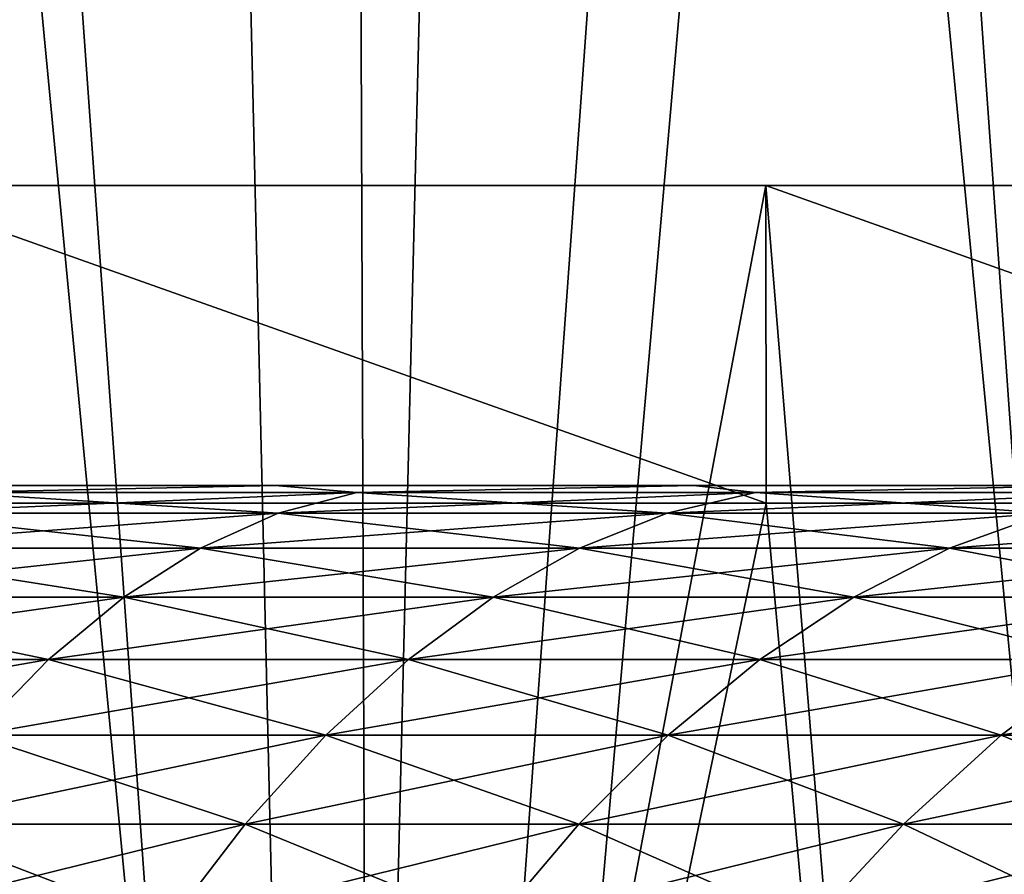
# Model space of a CAD drawing. Header units: millimetres. Extents: x -168 to 168, y -59 to 34.
# Tile 304 of 494: x 16.07 to 21.63, y -8.84 to -4.02. Entities that reach past the tile are written whole.
import ezdxf

# ---------------------------------------------------------------- set-up
doc = ezdxf.new("R2010")
doc.units = ezdxf.units.MM
doc.header["$LTSCALE"] = 33.374815
for name, color, linetype in [('11', 7, 'CONTINUOUS'), ('2', 7, 'CONTINUOUS'), ('25', 7, 'CONTINUOUS'), ('26', 7, 'CONTINUOUS'), ('3', 7, 'CONTINUOUS'), ('33', 7, 'CONTINUOUS'), ('34', 7, 'CONTINUOUS'), ('37', 7, 'CONTINUOUS'), ('38', 7, 'CONTINUOUS')]:
    doc.layers.add(name, color=color, linetype=linetype)

msp = doc.modelspace()

# ---------------------------------------------------------------- linework, layer by layer
at = {"layer": '11', "color": 7, "linetype": 'Continuous', "true_color": 0xf6f6f6}
for points in [[(16.5874, -6.65, -108.7218), (12.4613, -6.65, 109.2717), (12.4613, -6.65, -109.2717), (16.5874, -6.65, -108.7218)], [(16.5874, -6.65, 108.7218), (12.4613, -6.65, 109.2717), (16.5874, -6.65, -108.7218), (16.5874, -6.65, 108.7218)], [(20.6897, -6.65, -108.0163), (16.5874, -6.65, 108.7218), (16.5874, -6.65, -108.7218), (20.6897, -6.65, -108.0163)], [(20.6897, -6.65, 108.0163), (16.5874, -6.65, 108.7218), (20.6897, -6.65, -108.0163), (20.6897, -6.65, 108.0163)], [(24.7624, -6.65, -107.156), (20.6897, -6.65, 108.0163), (20.6897, -6.65, -108.0163), (24.7624, -6.65, -107.156)], [(24.7624, -6.65, 107.156), (20.6897, -6.65, 108.0163), (24.7624, -6.65, -107.156), (24.7624, -6.65, 107.156)]]:
    msp.add_3dface(points, dxfattribs=at)
at = {"layer": '2', "color": 7, "linetype": 'Continuous', "true_color": 0xf5f5f5}
for points in [[(11.7474, -23.5022, 161.5713), (15.2301, -4.9554, 161.1177), (16.784, -23.5022, 161.126), (11.7474, -23.5022, 161.5713)], [(20.2848, -6.75, -160.5755), (15.2301, -4.9554, -161.1177), (15.2314, -6.75, -161.1334), (20.2848, -6.75, -160.5755)], [(20.2834, -4.9554, -160.5599), (15.2301, -4.9554, -161.1177), (20.2848, -6.75, -160.5755), (20.2834, -4.9554, -160.5599)], [(15.2301, -4.9554, 161.1177), (20.2834, -4.9554, 160.5599), (16.784, -23.5022, 161.126), (15.2301, -4.9554, 161.1177)], [(16.784, -23.5022, 161.126), (20.2834, -4.9554, 160.5599), (21.8042, -23.5022, 160.5238), (16.784, -23.5022, 161.126)], [(25.3185, -6.75, -159.8591), (20.2834, -4.9554, -160.5599), (20.2848, -6.75, -160.5755), (25.3185, -6.75, -159.8591)], [(25.3167, -4.9554, -159.8435), (20.2834, -4.9554, -160.5599), (25.3185, -6.75, -159.8591), (25.3167, -4.9554, -159.8435)], [(20.2834, -4.9554, 160.5599), (25.3167, -4.9554, 159.8435), (21.8042, -23.5022, 160.5238), (20.2834, -4.9554, 160.5599)]]:
    msp.add_3dface(points, dxfattribs=at)
at = {"layer": '25', "color": 7, "linetype": 'Continuous', "true_color": 0xf5f5f5}
for points in [[(17.5118, -6.65, -45.6197), (15.1003, -6.65, -46.4737), (15.6745, -6.6882, -45.0607), (17.5118, -6.65, -45.6197)], [(17.9734, -6.6882, -44.1941), (17.5118, -6.65, -45.6197), (15.6745, -6.6882, -45.0607), (17.9734, -6.6882, -44.1941)], [(19.8754, -6.65, -44.6407), (17.5118, -6.65, -45.6197), (17.9734, -6.6882, -44.1941), (19.8754, -6.65, -44.6407)], [(20.2246, -6.6882, -43.2102), (19.8754, -6.65, -44.6407), (17.9734, -6.6882, -44.1941), (20.2246, -6.6882, -43.2102)], [(22.1845, -6.65, -43.5393), (19.8754, -6.65, -44.6407), (20.2246, -6.6882, -43.2102), (22.1845, -6.65, -43.5393)], [(22.4222, -6.6882, -42.1118), (22.1845, -6.65, -43.5393), (20.2246, -6.6882, -43.2102), (22.4222, -6.6882, -42.1118)], [(17.53, -6.8062, -43.1039), (15.6745, -6.6882, -45.0607), (15.2878, -6.8062, -43.9491), (17.53, -6.8062, -43.1039)], [(17.9734, -6.6882, -44.1941), (15.6745, -6.6882, -45.0607), (17.53, -6.8062, -43.1039), (17.9734, -6.6882, -44.1941)], [(19.7257, -6.8062, -42.1443), (17.9734, -6.6882, -44.1941), (17.53, -6.8062, -43.1039), (19.7257, -6.8062, -42.1443)], [(20.2246, -6.6882, -43.2102), (17.9734, -6.6882, -44.1941), (19.7257, -6.8062, -42.1443), (20.2246, -6.6882, -43.2102)], [(21.869, -6.8062, -41.073), (20.2246, -6.6882, -43.2102), (19.7257, -6.8062, -42.1443), (21.869, -6.8062, -41.073)], [(22.4222, -6.6882, -42.1118), (20.2246, -6.6882, -43.2102), (21.869, -6.8062, -41.073), (22.4222, -6.6882, -42.1118)], [(17.0906, -7.0035, -42.0235), (15.2878, -6.8062, -43.9491), (14.9046, -7.0035, -42.8476), (17.0906, -7.0035, -42.0235)], [(17.53, -6.8062, -43.1039), (15.2878, -6.8062, -43.9491), (17.0906, -7.0035, -42.0235), (17.53, -6.8062, -43.1039)], [(19.2312, -7.0035, -41.088), (17.53, -6.8062, -43.1039), (17.0906, -7.0035, -42.0235), (19.2312, -7.0035, -41.088)], [(19.7257, -6.8062, -42.1443), (17.53, -6.8062, -43.1039), (19.2312, -7.0035, -41.088), (19.7257, -6.8062, -42.1443)], [(21.3209, -7.0035, -40.0435), (19.7257, -6.8062, -42.1443), (19.2312, -7.0035, -41.088), (21.3209, -7.0035, -40.0435)], [(21.869, -6.8062, -41.073), (19.7257, -6.8062, -42.1443), (21.3209, -7.0035, -40.0435), (21.869, -6.8062, -41.073)], [(23.354, -7.0035, -38.8928), (21.869, -6.8062, -41.073), (21.3209, -7.0035, -40.0435), (23.354, -7.0035, -38.8928)], [(16.6572, -7.279, -40.9579), (14.9046, -7.0035, -42.8476), (14.5267, -7.279, -41.7611), (16.6572, -7.279, -40.9579)], [(17.0906, -7.0035, -42.0235), (14.9046, -7.0035, -42.8476), (16.6572, -7.279, -40.9579), (17.0906, -7.0035, -42.0235)], [(18.7436, -7.279, -40.0461), (17.0906, -7.0035, -42.0235), (16.6572, -7.279, -40.9579), (18.7436, -7.279, -40.0461)], [(19.2312, -7.0035, -41.088), (17.0906, -7.0035, -42.0235), (18.7436, -7.279, -40.0461), (19.2312, -7.0035, -41.088)], [(20.7803, -7.279, -39.0281), (19.2312, -7.0035, -41.088), (18.7436, -7.279, -40.0461), (20.7803, -7.279, -39.0281)], [(21.3209, -7.0035, -40.0435), (19.2312, -7.0035, -41.088), (20.7803, -7.279, -39.0281), (21.3209, -7.0035, -40.0435)], [(22.7619, -7.279, -37.9067), (21.3209, -7.0035, -40.0435), (20.7803, -7.279, -39.0281), (22.7619, -7.279, -37.9067)], [(23.354, -7.0035, -38.8928), (21.3209, -7.0035, -40.0435), (22.7619, -7.279, -37.9067), (23.354, -7.0035, -38.8928)], [(16.2319, -7.6317, -39.9121), (14.5267, -7.279, -41.7611), (14.1557, -7.6317, -40.6947), (16.2319, -7.6317, -39.9121)], [(16.6572, -7.279, -40.9579), (14.5267, -7.279, -41.7611), (16.2319, -7.6317, -39.9121), (16.6572, -7.279, -40.9579)], [(18.265, -7.6317, -39.0236), (16.6572, -7.279, -40.9579), (16.2319, -7.6317, -39.9121), (18.265, -7.6317, -39.0236)], [(18.7436, -7.279, -40.0461), (16.6572, -7.279, -40.9579), (18.265, -7.6317, -39.0236), (18.7436, -7.279, -40.0461)], [(20.2497, -7.6317, -38.0316), (18.7436, -7.279, -40.0461), (18.265, -7.6317, -39.0236), (20.2497, -7.6317, -38.0316)], [(20.7803, -7.279, -39.0281), (18.7436, -7.279, -40.0461), (20.2497, -7.6317, -38.0316), (20.7803, -7.279, -39.0281)], [(22.1806, -7.6317, -36.9387), (20.7803, -7.279, -39.0281), (20.2497, -7.6317, -38.0316), (22.1806, -7.6317, -36.9387)], [(22.7619, -7.279, -37.9067), (20.7803, -7.279, -39.0281), (22.1806, -7.6317, -36.9387), (22.7619, -7.279, -37.9067)], [(16.2319, -7.6317, -39.9121), (14.1557, -7.6317, -40.6947), (15.8165, -8.0598, -38.8907), (16.2319, -7.6317, -39.9121)], [(17.7976, -8.0598, -38.0249), (16.2319, -7.6317, -39.9121), (15.8165, -8.0598, -38.8907), (17.7976, -8.0598, -38.0249)], [(18.265, -7.6317, -39.0236), (16.2319, -7.6317, -39.9121), (17.7976, -8.0598, -38.0249), (18.265, -7.6317, -39.0236)], [(19.7314, -8.0598, -37.0583), (18.265, -7.6317, -39.0236), (17.7976, -8.0598, -38.0249), (19.7314, -8.0598, -37.0583)], [(20.2497, -7.6317, -38.0316), (18.265, -7.6317, -39.0236), (19.7314, -8.0598, -37.0583), (20.2497, -7.6317, -38.0316)], [(21.613, -8.0598, -35.9934), (20.2497, -7.6317, -38.0316), (19.7314, -8.0598, -37.0583), (21.613, -8.0598, -35.9934)], [(22.1806, -7.6317, -36.9387), (20.2497, -7.6317, -38.0316), (21.613, -8.0598, -35.9934), (22.1806, -7.6317, -36.9387)], [(23.4372, -8.0598, -34.833), (22.1806, -7.6317, -36.9387), (21.613, -8.0598, -35.9934), (23.4372, -8.0598, -34.833)], [(17.3435, -8.5614, -37.0547), (15.8165, -8.0598, -38.8907), (15.4129, -8.5614, -37.8984), (17.3435, -8.5614, -37.0547)], [(17.7976, -8.0598, -38.0249), (15.8165, -8.0598, -38.8907), (17.3435, -8.5614, -37.0547), (17.7976, -8.0598, -38.0249)], [(19.228, -8.5614, -36.1127), (17.7976, -8.0598, -38.0249), (17.3435, -8.5614, -37.0547), (19.228, -8.5614, -36.1127)], [(19.7314, -8.0598, -37.0583), (17.7976, -8.0598, -38.0249), (19.228, -8.5614, -36.1127), (19.7314, -8.0598, -37.0583)], [(21.0615, -8.5614, -35.075), (19.7314, -8.0598, -37.0583), (19.228, -8.5614, -36.1127), (21.0615, -8.5614, -35.075)], [(21.613, -8.0598, -35.9934), (19.7314, -8.0598, -37.0583), (21.0615, -8.5614, -35.075), (21.613, -8.0598, -35.9934)], [(22.8392, -8.5614, -33.9443), (21.613, -8.0598, -35.9934), (21.0615, -8.5614, -35.075), (22.8392, -8.5614, -33.9443)], [(23.4372, -8.0598, -34.833), (21.613, -8.0598, -35.9934), (22.8392, -8.5614, -33.9443), (23.4372, -8.0598, -34.833)], [(16.9048, -9.1342, -36.1174), (15.4129, -8.5614, -37.8984), (15.0231, -9.1342, -36.9397), (16.9048, -9.1342, -36.1174)], [(17.3435, -8.5614, -37.0547), (15.4129, -8.5614, -37.8984), (16.9048, -9.1342, -36.1174), (17.3435, -8.5614, -37.0547)], [(18.7416, -9.1342, -35.1992), (17.3435, -8.5614, -37.0547), (16.9048, -9.1342, -36.1174), (18.7416, -9.1342, -35.1992)], [(19.228, -8.5614, -36.1127), (17.3435, -8.5614, -37.0547), (18.7416, -9.1342, -35.1992), (19.228, -8.5614, -36.1127)], [(20.5288, -9.1342, -34.1878), (19.228, -8.5614, -36.1127), (18.7416, -9.1342, -35.1992), (20.5288, -9.1342, -34.1878)], [(21.0615, -8.5614, -35.075), (19.228, -8.5614, -36.1127), (20.5288, -9.1342, -34.1878), (21.0615, -8.5614, -35.075)], [(22.2615, -9.1342, -33.0857), (21.0615, -8.5614, -35.075), (20.5288, -9.1342, -34.1878), (22.2615, -9.1342, -33.0857)], [(22.8392, -8.5614, -33.9443), (21.0615, -8.5614, -35.075), (22.2615, -9.1342, -33.0857), (22.8392, -8.5614, -33.9443)]]:
    msp.add_3dface(points, dxfattribs=at)
at = {"layer": '26', "color": 7, "linetype": 'Continuous', "true_color": 0xf5f5f5}
for points in [[(15.1003, -6.65, 46.4737), (17.5118, -6.65, 45.6197), (15.6745, -6.6882, 45.0607), (15.1003, -6.65, 46.4737)], [(15.6745, -6.6882, 45.0607), (17.5118, -6.65, 45.6197), (17.9734, -6.6882, 44.1941), (15.6745, -6.6882, 45.0607)], [(17.5118, -6.65, 45.6197), (19.8754, -6.65, 44.6407), (17.9734, -6.6882, 44.1941), (17.5118, -6.65, 45.6197)], [(17.9734, -6.6882, 44.1941), (19.8754, -6.65, 44.6407), (20.2246, -6.6882, 43.2102), (17.9734, -6.6882, 44.1941)], [(19.8754, -6.65, 44.6407), (22.1845, -6.65, 43.5393), (20.2246, -6.6882, 43.2102), (19.8754, -6.65, 44.6407)], [(20.2246, -6.6882, 43.2102), (22.1845, -6.65, 43.5393), (22.4222, -6.6882, 42.1118), (20.2246, -6.6882, 43.2102)], [(15.6745, -6.6882, 45.0607), (17.9734, -6.6882, 44.1941), (15.2878, -6.8062, 43.9491), (15.6745, -6.6882, 45.0607)], [(15.2878, -6.8062, 43.9491), (17.9734, -6.6882, 44.1941), (17.53, -6.8062, 43.1039), (15.2878, -6.8062, 43.9491)], [(17.9734, -6.6882, 44.1941), (20.2246, -6.6882, 43.2102), (17.53, -6.8062, 43.1039), (17.9734, -6.6882, 44.1941)], [(17.53, -6.8062, 43.1039), (20.2246, -6.6882, 43.2102), (19.7257, -6.8062, 42.1443), (17.53, -6.8062, 43.1039)], [(20.2246, -6.6882, 43.2102), (22.4222, -6.6882, 42.1118), (19.7257, -6.8062, 42.1443), (20.2246, -6.6882, 43.2102)], [(19.7257, -6.8062, 42.1443), (22.4222, -6.6882, 42.1118), (21.869, -6.8062, 41.073), (19.7257, -6.8062, 42.1443)], [(15.2878, -6.8062, 43.9491), (17.53, -6.8062, 43.1039), (14.9046, -7.0035, 42.8476), (15.2878, -6.8062, 43.9491)], [(14.9046, -7.0035, 42.8476), (17.53, -6.8062, 43.1039), (17.0906, -7.0035, 42.0235), (14.9046, -7.0035, 42.8476)], [(17.53, -6.8062, 43.1039), (19.7257, -6.8062, 42.1443), (17.0906, -7.0035, 42.0235), (17.53, -6.8062, 43.1039)], [(17.0906, -7.0035, 42.0235), (19.7257, -6.8062, 42.1443), (19.2312, -7.0035, 41.088), (17.0906, -7.0035, 42.0235)], [(19.7257, -6.8062, 42.1443), (21.869, -6.8062, 41.073), (19.2312, -7.0035, 41.088), (19.7257, -6.8062, 42.1443)], [(19.2312, -7.0035, 41.088), (21.869, -6.8062, 41.073), (21.3209, -7.0035, 40.0435), (19.2312, -7.0035, 41.088)], [(21.869, -6.8062, 41.073), (23.9544, -6.8062, 39.8927), (21.3209, -7.0035, 40.0435), (21.869, -6.8062, 41.073)], [(21.3209, -7.0035, 40.0435), (23.9544, -6.8062, 39.8927), (23.354, -7.0035, 38.8928), (21.3209, -7.0035, 40.0435)], [(14.5267, -7.279, 41.7611), (17.0906, -7.0035, 42.0235), (16.6572, -7.279, 40.9579), (14.5267, -7.279, 41.7611)], [(14.9046, -7.0035, 42.8476), (17.0906, -7.0035, 42.0235), (14.5267, -7.279, 41.7611), (14.9046, -7.0035, 42.8476)], [(16.6572, -7.279, 40.9579), (19.2312, -7.0035, 41.088), (18.7436, -7.279, 40.0461), (16.6572, -7.279, 40.9579)], [(17.0906, -7.0035, 42.0235), (19.2312, -7.0035, 41.088), (16.6572, -7.279, 40.9579), (17.0906, -7.0035, 42.0235)], [(18.7436, -7.279, 40.0461), (21.3209, -7.0035, 40.0435), (20.7803, -7.279, 39.0281), (18.7436, -7.279, 40.0461)], [(19.2312, -7.0035, 41.088), (21.3209, -7.0035, 40.0435), (18.7436, -7.279, 40.0461), (19.2312, -7.0035, 41.088)], [(21.3209, -7.0035, 40.0435), (23.354, -7.0035, 38.8928), (20.7803, -7.279, 39.0281), (21.3209, -7.0035, 40.0435)], [(20.7803, -7.279, 39.0281), (23.354, -7.0035, 38.8928), (22.7619, -7.279, 37.9067), (20.7803, -7.279, 39.0281)], [(14.5267, -7.279, 41.7611), (16.6572, -7.279, 40.9579), (14.1557, -7.6317, 40.6947), (14.5267, -7.279, 41.7611)], [(14.1557, -7.6317, 40.6947), (16.6572, -7.279, 40.9579), (16.2319, -7.6317, 39.9121), (14.1557, -7.6317, 40.6947)], [(16.6572, -7.279, 40.9579), (18.7436, -7.279, 40.0461), (16.2319, -7.6317, 39.9121), (16.6572, -7.279, 40.9579)], [(16.2319, -7.6317, 39.9121), (18.7436, -7.279, 40.0461), (18.265, -7.6317, 39.0236), (16.2319, -7.6317, 39.9121)], [(18.7436, -7.279, 40.0461), (20.7803, -7.279, 39.0281), (18.265, -7.6317, 39.0236), (18.7436, -7.279, 40.0461)], [(18.265, -7.6317, 39.0236), (20.7803, -7.279, 39.0281), (20.2497, -7.6317, 38.0316), (18.265, -7.6317, 39.0236)], [(20.7803, -7.279, 39.0281), (22.7619, -7.279, 37.9067), (20.2497, -7.6317, 38.0316), (20.7803, -7.279, 39.0281)], [(20.2497, -7.6317, 38.0316), (22.7619, -7.279, 37.9067), (22.1806, -7.6317, 36.9387), (20.2497, -7.6317, 38.0316)], [(14.1557, -7.6317, 40.6947), (16.2319, -7.6317, 39.9121), (13.7935, -8.0598, 39.6533), (14.1557, -7.6317, 40.6947)], [(13.7935, -8.0598, 39.6533), (16.2319, -7.6317, 39.9121), (15.8165, -8.0598, 38.8907), (13.7935, -8.0598, 39.6533)], [(16.2319, -7.6317, 39.9121), (18.265, -7.6317, 39.0236), (15.8165, -8.0598, 38.8907), (16.2319, -7.6317, 39.9121)], [(15.8165, -8.0598, 38.8907), (18.265, -7.6317, 39.0236), (17.7976, -8.0598, 38.0249), (15.8165, -8.0598, 38.8907)], [(18.265, -7.6317, 39.0236), (20.2497, -7.6317, 38.0316), (17.7976, -8.0598, 38.0249), (18.265, -7.6317, 39.0236)], [(17.7976, -8.0598, 38.0249), (20.2497, -7.6317, 38.0316), (19.7314, -8.0598, 37.0583), (17.7976, -8.0598, 38.0249)], [(20.2497, -7.6317, 38.0316), (22.1806, -7.6317, 36.9387), (19.7314, -8.0598, 37.0583), (20.2497, -7.6317, 38.0316)], [(19.7314, -8.0598, 37.0583), (22.1806, -7.6317, 36.9387), (21.613, -8.0598, 35.9934), (19.7314, -8.0598, 37.0583)], [(22.1806, -7.6317, 36.9387), (24.0528, -7.6317, 35.7479), (21.613, -8.0598, 35.9934), (22.1806, -7.6317, 36.9387)], [(21.613, -8.0598, 35.9934), (24.0528, -7.6317, 35.7479), (23.4372, -8.0598, 34.833), (21.613, -8.0598, 35.9934)], [(15.8165, -8.0598, 38.8907), (17.7976, -8.0598, 38.0249), (15.4129, -8.5614, 37.8984), (15.8165, -8.0598, 38.8907)], [(15.4129, -8.5614, 37.8984), (17.7976, -8.0598, 38.0249), (17.3435, -8.5614, 37.0547), (15.4129, -8.5614, 37.8984)], [(17.7976, -8.0598, 38.0249), (19.7314, -8.0598, 37.0583), (17.3435, -8.5614, 37.0547), (17.7976, -8.0598, 38.0249)], [(17.3435, -8.5614, 37.0547), (19.7314, -8.0598, 37.0583), (19.228, -8.5614, 36.1127), (17.3435, -8.5614, 37.0547)], [(19.7314, -8.0598, 37.0583), (21.613, -8.0598, 35.9934), (19.228, -8.5614, 36.1127), (19.7314, -8.0598, 37.0583)], [(19.228, -8.5614, 36.1127), (21.613, -8.0598, 35.9934), (21.0615, -8.5614, 35.075), (19.228, -8.5614, 36.1127)], [(21.613, -8.0598, 35.9934), (23.4372, -8.0598, 34.833), (21.0615, -8.5614, 35.075), (21.613, -8.0598, 35.9934)], [(21.0615, -8.5614, 35.075), (23.4372, -8.0598, 34.833), (22.8392, -8.5614, 33.9443), (21.0615, -8.5614, 35.075)], [(15.4129, -8.5614, 37.8984), (17.3435, -8.5614, 37.0547), (15.0231, -9.1342, 36.9397), (15.4129, -8.5614, 37.8984)], [(15.0231, -9.1342, 36.9397), (17.3435, -8.5614, 37.0547), (16.9048, -9.1342, 36.1174), (15.0231, -9.1342, 36.9397)], [(16.9048, -9.1342, 36.1174), (19.228, -8.5614, 36.1127), (18.7416, -9.1342, 35.1992), (16.9048, -9.1342, 36.1174)], [(17.3435, -8.5614, 37.0547), (19.228, -8.5614, 36.1127), (16.9048, -9.1342, 36.1174), (17.3435, -8.5614, 37.0547)], [(18.7416, -9.1342, 35.1992), (21.0615, -8.5614, 35.075), (20.5288, -9.1342, 34.1878), (18.7416, -9.1342, 35.1992)], [(19.228, -8.5614, 36.1127), (21.0615, -8.5614, 35.075), (18.7416, -9.1342, 35.1992), (19.228, -8.5614, 36.1127)], [(20.5288, -9.1342, 34.1878), (22.8392, -8.5614, 33.9443), (22.2615, -9.1342, 33.0857), (20.5288, -9.1342, 34.1878)], [(21.0615, -8.5614, 35.075), (22.8392, -8.5614, 33.9443), (20.5288, -9.1342, 34.1878), (21.0615, -8.5614, 35.075)]]:
    msp.add_3dface(points, dxfattribs=at)
at = {"layer": '3', "color": 7, "linetype": 'Continuous', "true_color": 0xf5f5f5}
for points in [[(16.784, -23.5022, -161.126), (15.2314, -6.75, -161.1334), (11.7474, -23.5022, -161.5713), (16.784, -23.5022, -161.126)], [(20.2848, -6.75, -160.5755), (15.2314, -6.75, -161.1334), (16.784, -23.5022, -161.126), (20.2848, -6.75, -160.5755)], [(21.8042, -23.5022, -160.5238), (20.2848, -6.75, -160.5755), (16.784, -23.5022, -161.126), (21.8042, -23.5022, -160.5238)], [(25.3185, -6.75, -159.8591), (20.2848, -6.75, -160.5755), (21.8042, -23.5022, -160.5238), (25.3185, -6.75, -159.8591)]]:
    msp.add_3dface(points, dxfattribs=at)
at = {"layer": '33', "color": 3, "linetype": 'Continuous'}
for points in [[(12.9198, -23.643, 167.4577), (18.0705, -23.643, 166.9804), (12.7706, 31.8789, 165.5245), (12.9198, -23.643, 167.4577)], [(12.7706, 31.8789, 165.5245), (18.0705, -23.643, 166.9804), (17.8619, 31.8789, 165.0528), (12.7706, 31.8789, 165.5245)], [(18.0705, -23.643, 166.9804), (23.2041, -23.643, 166.3447), (17.8619, 31.8789, 165.0528), (18.0705, -23.643, 166.9804)], [(17.8619, 31.8789, 165.0528), (23.2041, -23.643, 166.3447), (22.9362, 31.8789, 164.4244), (17.8619, 31.8789, 165.0528)]]:
    msp.add_3dface(points, dxfattribs=at)
at = {"layer": '34', "color": 3, "linetype": 'Continuous'}
for points in [[(17.8619, 31.8789, -165.0528), (12.9198, -23.643, -167.4577), (12.7706, 31.8789, -165.5245), (17.8619, 31.8789, -165.0528)], [(18.0705, -23.643, -166.9804), (12.9198, -23.643, -167.4577), (17.8619, 31.8789, -165.0528), (18.0705, -23.643, -166.9804)], [(22.9362, 31.8789, -164.4244), (18.0705, -23.643, -166.9804), (17.8619, 31.8789, -165.0528), (22.9362, 31.8789, -164.4244)], [(23.2041, -23.643, -166.3447), (18.0705, -23.643, -166.9804), (22.9362, 31.8789, -164.4244), (23.2041, -23.643, -166.3447)]]:
    msp.add_3dface(points, dxfattribs=at)
at = {"layer": '37', "color": 7, "linetype": 'Continuous', "true_color": 0xf5f5f5}
for points in [[(12.7562, -23.85, -165.3384), (17.8418, -23.85, -164.8672), (14.0486, 29.2893, -163.837), (12.7562, -23.85, -165.3384)], [(14.0486, 29.2893, -163.837), (17.8418, -23.85, -164.8672), (19.1372, 29.2893, -163.3209), (14.0486, 29.2893, -163.837)], [(17.8418, -23.85, -164.8672), (22.9104, -23.85, -164.2395), (19.1372, 29.2893, -163.3209), (17.8418, -23.85, -164.8672)], [(19.1372, 29.2893, -163.3209), (22.9104, -23.85, -164.2395), (24.2072, 29.2893, -162.6467), (19.1372, 29.2893, -163.3209)]]:
    msp.add_3dface(points, dxfattribs=at)
at = {"layer": '38', "color": 7, "linetype": 'Continuous', "true_color": 0xf5f5f5}
for points in [[(16.5949, 29.2893, 163.5987), (12.7563, -23.85, 165.3384), (11.499, 29.2893, 164.0357), (16.5949, 29.2893, 163.5987)], [(17.8418, -23.85, 164.8671), (12.7563, -23.85, 165.3384), (16.5949, 29.2893, 163.5987), (17.8418, -23.85, 164.8671)], [(21.6748, 29.2893, 163.0035), (17.8418, -23.85, 164.8671), (16.5949, 29.2893, 163.5987), (21.6748, 29.2893, 163.0035)], [(22.9105, -23.85, 164.2395), (17.8418, -23.85, 164.8671), (21.6748, 29.2893, 163.0035), (22.9105, -23.85, 164.2395)]]:
    msp.add_3dface(points, dxfattribs=at)

doc.saveas('drawing.dxf')
